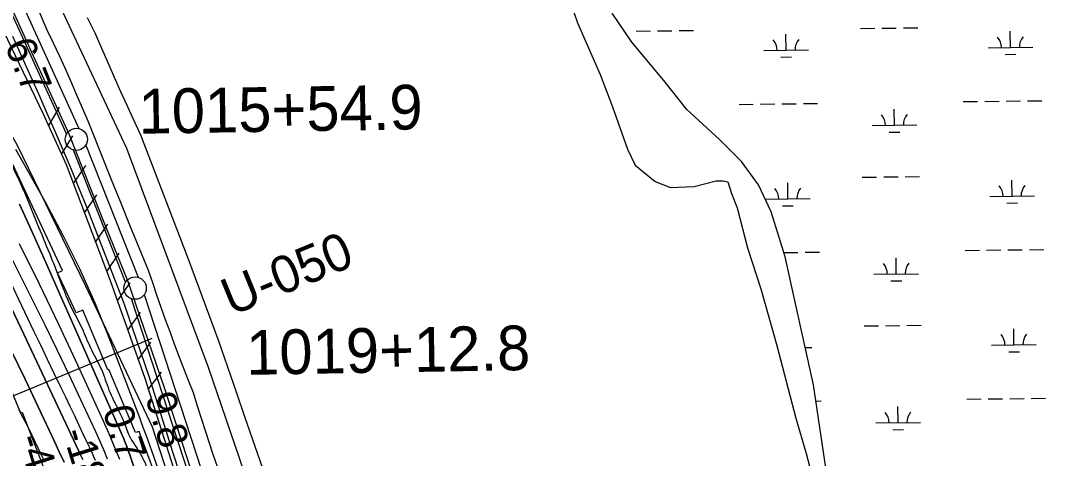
# Model space of a CAD drawing. Extents: x 3694830 to 3732949, y 415201 to 440970.
# Drawn here: x 3717109 to 3719402, y 431194 to 432173 of the extents above; entities that cross this region are included whole.
import ezdxf

# ---------------------------------------------------------------- set-up
doc = ezdxf.new("R2010")
doc.units = 0
for name, color, linetype in [('V-FLOD-BASE', 7, 'Continuous'), ('V-LEVE-TOET', 7, 'Continuous'), ('V-RIVR-EDGE', 7, 'Continuous'), ('V-RIVR-RANG', 7, 'Continuous'), ('V-RIVR-RANG-IDEN', 7, 'Continuous'), ('V-ROAD-CNTR', 7, 'Continuous'), ('V-RRAP-FSHR', 7, 'Continuous'), ('V-RRAP-RVMT', 7, 'Continuous'), ('V-SITE-VEGE', 7, 'Continuous'), ('V-SURV-IDEN', 7, 'Continuous'), ('V-SURV-LINE', 7, 'Continuous'), ('V-TOPO-DPTH', 7, 'Continuous'), ('V-TOPO-MINR', 7, 'Continuous'), ('V-TOPO-WATR', 7, 'Continuous'), ('V-WETL-SWMP', 7, 'Continuous')]:
    doc.layers.add(name, color=color, linetype=linetype)

msp = doc.modelspace()

# ---------------------------------------------------------------- linework, layer by layer
at = {"layer": 'V-FLOD-BASE'}
msp.add_lwpolyline([(3717504, 431126), (3717431.3, 431349.6), (3717348.3, 431591.3), (3717297.5, 431718), (3717217.1, 431918.8), (3717133.9, 432101.6), (3717042.5, 432303.8)], dxfattribs=at)
at = {"layer": 'V-LEVE-TOET'}
for points in [[(3717148, 432197.7), (3717167.7, 432152.5), (3717181.4, 432123.6), (3717194.8, 432094.7), (3717208.1, 432065.6), (3717221.2, 432036.5), (3717234, 432007.3), (3717246.6, 431977.9), (3717259.1, 431948.5), (3717271.3, 431919), (3717291.3, 431868.1), (3717311.6, 431817.3), (3717332, 431766.6), (3717352.7, 431715.9), (3717373.5, 431665.3), (3717394.5, 431614.8), (3717403.7, 431587.2), (3717413.1, 431559.7), (3717422.7, 431532.2), (3717432.4, 431504.8), (3717442.3, 431477.4), (3717452.4, 431450.1), (3717462.7, 431422.9), (3717473.2, 431395.7), (3717483.8, 431368.6), (3717494.6, 431341.6), (3717503.1, 431313.9), (3717513.9, 431279.7)], [(3717842, 429986.2), (3717839.9, 429993.1), (3717831.1, 430021.1), (3717785.5, 430172.8), (3717744.7, 430294.3), (3717694.4, 430461.1), (3717652.3, 430594.9), (3717607.4, 430728.1), (3717554.3, 430885.3), (3717503.4, 431044.6), (3717448.3, 431210), (3717397.3, 431374.7), (3717340.1, 431540.2), (3717257.1, 431755.7), (3717239.8, 431797.8), (3717222.3, 431839.7), (3717204.5, 431881.6), (3717186.6, 431923.4), (3717168.5, 431965.1), (3717150.2, 432006.7), (3717131.7, 432048.3), (3717111.6, 432092.9), (3717091.5, 432137.5)], [(3717513.9, 431279.7), (3717520.7, 431258.6), (3717529.7, 431231), (3717538.9, 431203.5), (3717548.3, 431176.1)]]:
    msp.add_lwpolyline(points, dxfattribs=at)
at = {"layer": 'V-RIVR-EDGE'}
msp.add_spline([(3716285.2, 433216.7), (3716310.4, 433178.2), (3716330.2, 433149.7), (3716351.4, 433122.5), (3716380.7, 433076.8), (3716399.1, 433050.5), (3716447.8, 432976.2), (3716475.3, 432930.5), (3716501.8, 432891.1), (3716527.5, 432851.2), (3716586, 432749.3), (3716608.1, 432711.8), (3716608.1, 432707.7), (3716608.1, 432700.4), (3716613, 432690.9), (3716627.4, 432664.2), (3716633.3, 432651.6), (3716643.2, 432639.3), (3716675.2, 432589.5), (3716706.2, 432538.3), (3716726.9, 432498), (3716741.3, 432463.6), (3716748.5, 432442.8), (3716788.6, 432378.5), (3716817.4, 432339.6), (3716842.2, 432297.4), (3716889.5, 432209.6), (3716920.5, 432144.4), (3716938, 432109.6), (3716956.5, 432075.2), (3716988.9, 432022.6), (3717009.2, 431986.9), (3717026.3, 431960.1), (3717062.3, 431897.6), (3717093.4, 431840.1), (3717112.3, 431799.9), (3717149.1, 431711.1), (3717176.5, 431644.6), (3717201.2, 431580.8), (3717210.7, 431556.4), (3717248.5, 431478.9), (3717267.8, 431435.5), (3717289.4, 431392.9), (3717306.5, 431346.8), (3717328.1, 431301), (3717339.3, 431276.6), (3717352.3, 431244), (3717362.7, 431226.4), (3717376.2, 431205.5), (3717389.3, 431178.4), (3717401.4, 431141.7), (3717407.2, 431113.2), (3717409.9, 431101.9), (3717419.7, 431075.6), (3717452.5, 430968.9), (3717469.1, 430916.8), (3717483.4, 430865.2), (3717505.5, 430810), (3717526.6, 430753.4), (3717540.5, 430715.4), (3717579.1, 430593.2), (3717599.3, 430526.3), (3717616.3, 430474.7), (3717628.9, 430437.1), (3717638.7, 430405), (3717647.7, 430364.3), (3717653.5, 430331.7), (3717658.4, 430314.5), (3717667.9, 430290.1), (3717679.5, 430260.7), (3717690.3, 430242.1), (3717695.7, 430221.3), (3717698.4, 430200), (3717697.9, 430172), (3717701.4, 430153), (3717705.9, 430140.8), (3717716.3, 430119.9), (3717728, 430100.5), (3717735.6, 430076.5), (3717737.8, 430059.3), (3717749, 430029.9), (3717760.8, 430011.8), (3717771.6, 429990), (3717776.5, 429968.3), (3717783.2, 429941.6), (3717791.7, 429917.6), (3717803.4, 429898.6), (3717812.4, 429876.5), (3717819.2, 429857.4), (3717834.9, 429816.7), (3717846.5, 429770.1), (3717854.1, 429734.8), (3717863.5, 429706.3), (3717878.8, 429667.4), (3717891.4, 429622.6), (3717903.5, 429586.4), (3717917.8, 429530.3), (3717931.7, 429476.4), (3717959.5, 429363.8), (3717976.5, 429307.2), (3717987.2, 429262.4), (3718014.1, 429153.9), (3718027.5, 429090.1), (3718040.5, 429028.1), (3718052.5, 428962.5), (3718057.8, 428920), (3718056.9, 428903.3), (3718056.9, 428887.9), (3718057.7, 428868.4), (3718061.3, 428850.8), (3718065.8, 428833.6), (3718082.4, 428779.3), (3718091.3, 428748.1), (3718100.3, 428711), (3718111.4, 428657.1), (3718116.4, 428631.8), (3718128.3, 428526), (3718136.8, 428473.1), (3718141.7, 428440), (3718152.3, 428360.9), (3718163.9, 428291.2), (3718171, 428256.4), (3718178.2, 428236.5), (3718193.9, 428178.6), (3718199.7, 428157.3), (3718197.9, 428150.1), (3718196.5, 428133.3), (3718197.4, 428121.1), (3718204.1, 428098), (3718215.4, 428075.4), (3718228, 428049.6), (3718240.1, 428011.6), (3718242.7, 427978.6), (3718251.1, 427901.2), (3718254.2, 427852.9), (3718257.7, 427822.1), (3718271.5, 427736.2), (3718281.7, 427671.9), (3718287.9, 427606.3), (3718295.9, 427551.6), (3718303.9, 427477.4), (3718310.1, 427447.1), (3718323.1, 427407.8), (3718345.1, 427350.3), (3718351.4, 427321.8), (3718363.5, 427267.5), (3718378.3, 427217.3), (3718398, 427141.2), (3718402.9, 427105.5), (3718405.9, 427056.7), (3718404.9, 426993.4), (3718419.6, 426915.1), (3718427.1, 426857.7), (3718428.8, 426789.8), (3718439.5, 426753.2), (3718453.9, 426709.8), (3718458.3, 426677.2), (3718461.8, 426625.2), (3718465.3, 426583.6), (3718482.7, 426479.5), (3718492.5, 426423.9), (3718501, 426378.2), (3718502.7, 426350.2), (3718512.9, 426256.1), (3718518.2, 426213.1), (3718524, 426182.8), (3718533.4, 426148.9), (3718540.9, 426069.3), (3718548.9, 426010.9), (3718557.8, 425944.4), (3718573.4, 425858.9), (3718584.5, 425787.5), (3718587.6, 425745.4), (3718587.6, 425726), (3718607.5, 425567.2), (3718614.6, 425488.1), (3718638.2, 425368.6), (3718641.3, 425318.4), (3718641.1, 425249.7), (3718640.1, 425214), (3718649.8, 425130.8), (3718658.7, 425069.3), (3718661.8, 425037.2), (3718660.4, 425016.4), (3718675, 424864.4), (3718675.7, 424812.8), (3718692.6, 424694.8), (3718696.1, 424618.8), (3718696.4, 424575.9), (3718706.1, 424484.5), (3718711.9, 424431.6), (3718715.4, 424403.1), (3718735.9, 424289.1), (3718746.6, 424215.4), (3718759.9, 424108.6), (3718772.4, 424027.2), (3718777.7, 423998.3), (3718795.9, 423858), (3718805.7, 423804.2), (3718812.4, 423776.6), (3718829, 423707.4), (3718835.7, 423662.6), (3718835.1, 423612), (3718835, 423576.7), (3718839.3, 423505.3), (3718842.4, 423460), (3718850.4, 423412.5), (3718863.4, 423357.8), (3718870.6, 423326.6), (3718873.6, 423260.5), (3718878.9, 423209), (3718893.6, 423148.4), (3718899, 423126.2), (3718912.4, 423080), (3718927.2, 423022.6), (3718930.8, 422992.7), (3718937.4, 422950.2), (3718945.9, 422900.5), (3718952.6, 422870.6), (3718968.7, 422795.9), (3718969.6, 422769.7), (3718968.1, 422738.5), (3718972.1, 422707.8), (3718981, 422661.2), (3718990.8, 422602.8), (3719006.9, 422506.5), (3719010.8, 422446.3), (3719014.4, 422425.1), (3719022.4, 422393.4), (3719033.2, 422359), (3719050.3, 422307.9), (3719062.8, 422249.1), (3719077.1, 422190.2), (3719087.8, 422149.1)], degree=3, dxfattribs=at)
at = {"layer": 'V-RIVR-RANG'}
msp.add_line((3717402.3, 431461.9), (3716847.7, 431232.9), dxfattribs=at)
at = {"layer": 'V-ROAD-CNTR'}
msp.add_lwpolyline([(3714456.1, 436537.3), (3714641.9, 436278.6), (3714873.3, 435959.3), (3715143.4, 435589.6), (3715380.2, 435259), (3715588.7, 434963), (3715918.6, 434466), (3716138.8, 434126.6), (3716363.1, 433768.5), (3716587.6, 433394.7), (3716854.7, 432929.9), (3717200, 432198.1), (3717345.3, 431887.6), (3717528.6, 431398.1), (3717815.7, 430558.6)], dxfattribs=at)
at = {"layer": 'V-RRAP-FSHR'}
for p, q in [((3717171.4, 431937), (3717196.1, 431979.2)), ((3717200.6, 431873.4), (3717225.3, 431915.5)), ((3717227, 431808.6), (3717254.5, 431849)), ((3717251.8, 431743.1), (3717279.3, 431783.5)), ((3717276.6, 431677.7), (3717304.1, 431718)), ((3717301.4, 431612.2), (3717328.9, 431652.6)), ((3717325.2, 431546.4), (3717353.6, 431586.2)), ((3717348.6, 431480.4), (3717376.9, 431520.2)), ((3717371.9, 431414.5), (3717400.3, 431454.2)), ((3717394.5, 431348.2), (3717424.1, 431387))]:
    msp.add_line(p, q, dxfattribs=at)
for points in [[(3714329.7, 436386.2), (3714396.8, 436257.5), (3714509, 436115.6), (3714828.4, 435789.6), (3714886.7, 435719.5), (3715135.4, 435378), (3715431.9, 434966.7), (3715563.5, 434782.8), (3715749.3, 434446), (3715933, 434121.8), (3716099.1, 433962.3), (3716301.1, 433570.7), (3716658.5, 432866.9), (3716785.7, 432767), (3716964.1, 432370.5), (3717158.2, 431965.9), (3717211, 431850.9), (3717309.1, 431591.7), (3717386.5, 431373.3), (3717466.4, 431122.7)], [(3716064.7, 433686.1), (3716227.8, 433371.9), (3716520.3, 432907.7), (3717100.5, 431896.1), (3717253.7, 431580.2), (3717403.1, 431264.4), (3717634.3, 430552.2), (3717888.1, 429748.2), (3718009.9, 429314.3), (3718099.3, 428952.7), (3718115.8, 428867), (3718189.3, 428405.1), (3718255, 428140.7), (3718391.1, 427348.3)], [(3717154.7, 431973.2), (3717158.2, 431965.9), (3717211, 431850.9), (3717309.1, 431591.7), (3717386.5, 431373.3), (3717394.9, 431347.1)]]:
    msp.add_lwpolyline(points, dxfattribs=at)
at = {"layer": 'V-RRAP-RVMT'}
for p, q in [((3717202.6, 431613.8), (3717073.9, 431887.5)), ((3717191.4, 431608.7), (3717202.6, 431613.8)), ((3717233.4, 431519.5), (3717191.4, 431608.7)), ((3717248.2, 431525.7), (3717233.4, 431519.5)), ((3717304, 431392.1), (3717248.2, 431525.7)), ((3717068.6, 431391.7), (3717108.7, 431295.6)), ((3717306.3, 431393.1), (3717304, 431392.1)), ((3717365.8, 431251.6), (3717306.3, 431393.1)), ((3717108.7, 431295.6), (3717112.2, 431297)), ((3717112.2, 431297), (3717166.3, 431157.9)), ((3717373.8, 431254.4), (3717365.8, 431251.6)), ((3717428, 431109.8), (3717373.8, 431254.4))]:
    msp.add_line(p, q, dxfattribs=at)
at = {"layer": 'V-SITE-VEGE'}
for points in [[(3718276.1, 432395.2), (3718354.4, 432168.3), (3718405.3, 432052.8), (3718432.9, 431980), (3718466.8, 431885.8), (3718483.7, 431849.4), (3718528.5, 431813), (3718562.6, 431800), (3718616.1, 431802), (3718665.3, 431814.6), (3718680.3, 431814.6), (3718690.9, 431812.4), (3718699.4, 431786.7), (3718712.1, 431754.6), (3718735.3, 431664.8), (3718764.9, 431572.8), (3718800.8, 431446.6), (3718843, 431284), (3718866.3, 431204.8), (3718885.3, 431134.2)], [(3717651.4, 431169.3), (3717610, 431289.5), (3717592.8, 431339.6), (3717552.2, 431456.3), (3717485.4, 431637.6), (3717407.5, 431839.1), (3717377.9, 431917), (3717362.8, 431949.1), (3717348, 431981.3), (3717333.3, 432013.6), (3717318.8, 432045.9), (3717304.5, 432078.4), (3717290.4, 432110.9), (3717276.5, 432143.5), (3717258.5, 432178.8)]]:
    msp.add_lwpolyline(points, dxfattribs=at)
at = {"layer": 'V-SURV-LINE'}
for points in [[(3716861.3, 432760.7), (3717238.8, 431931.9)], [(3717211.5, 431919.5), (3716834, 432748.2)], [(3717254.8, 431894.5), (3717371.5, 431598.9)], [(3717343.6, 431587.8), (3717226.9, 431883.4)], [(3717890.9, 429915.6), (3717356.8, 431551.1)], [(3717385.4, 431560.4), (3717919.5, 429924.9)]]:
    msp.add_lwpolyline(points, dxfattribs=at)
for centre in [(3717233.5, 431907.5), (3717364.9, 431574.8)]:
    msp.add_circle(centre, 25, dxfattribs=at)
at = {"layer": 'V-TOPO-DPTH'}
for points in [[(3717106.3, 431762.5), (3717133.1, 431703.9), (3717159.5, 431645.1), (3717339.4, 431237.9), (3717341.5, 431232.9), (3717343.6, 431227.9), (3717345.6, 431222.8), (3717347.5, 431217.7), (3717349.3, 431212.6), (3717351.2, 431207.4), (3717352.9, 431202.3), (3717354.6, 431197.1), (3717381.2, 431116.3)], [(3717303.5, 431192.4), (3717294.8, 431212.8), (3717285.9, 431233.2), (3717276.7, 431253.4), (3717243.5, 431325), (3717217.3, 431380.8), (3717190.8, 431436.5), (3717163.7, 431491.9), (3717136.4, 431547.2), (3717087.2, 431645.2)], [(3717303.5, 431192.4), (3717294.8, 431212.8), (3717285.9, 431233.2), (3717276.7, 431253.4), (3717243.5, 431325), (3717217.3, 431380.8), (3717190.8, 431436.5), (3717163.7, 431491.9), (3717136.4, 431547.2), (3717087.2, 431645.2)], [(3717072.8, 431562.4), (3717109.9, 431484.5), (3717239.2, 431210), (3717242.1, 431203.8), (3717245, 431197.6), (3717247.9, 431191.4)], [(3717247.9, 431191.4), (3717245, 431197.6), (3717242.1, 431203.8), (3717239.2, 431210), (3717109.9, 431484.5), (3717072.8, 431562.4)], [(3717089.1, 431432.3), (3717118.7, 431370.8), (3717148.1, 431309.2), (3717184.4, 431232.1), (3717195.3, 431208.9), (3717206.1, 431185.6)], [(3717089.1, 431432.3), (3717118.7, 431370.8), (3717148.1, 431309.2), (3717184.4, 431232.1), (3717195.3, 431208.9), (3717206.1, 431185.6)], [(3717163.5, 431184.6), (3717155.1, 431202.6), (3717148.3, 431216.8), (3717141.5, 431231), (3717134.6, 431245.1), (3717127.6, 431259.2), (3717123.8, 431266.7), (3717114.8, 431284.4), (3717105.7, 431302.1)], [(3717163.5, 431184.6), (3717155.1, 431202.6), (3717148.3, 431216.8), (3717141.5, 431231), (3717134.6, 431245.1), (3717127.6, 431259.2), (3717123.8, 431266.7), (3717114.8, 431284.4), (3717105.7, 431302.1)]]:
    msp.add_lwpolyline(points, dxfattribs=at)
at = {"layer": 'V-TOPO-MINR'}
for points in [[(3717434.6, 431118), (3717406, 431200.2), (3717398.5, 431221.4), (3717391, 431242.4), (3717383.2, 431263.4), (3717375.3, 431284.4), (3717306.9, 431463.5), (3717275.3, 431541.1), (3717241.4, 431617.7), (3717204.1, 431692.7), (3717164.5, 431766.6), (3717098, 431884.4)], [(3717330.7, 431191.3), (3717319, 431220.2), (3717306.7, 431248.9), (3717294, 431277.4), (3717236.7, 431402.8), (3717194.3, 431493.6), (3717151.1, 431583.9), (3717106.5, 431673.5)], [(3717276.3, 431189.1), (3717272.8, 431197.1), (3717269.4, 431205.1), (3717265.8, 431213), (3717262.1, 431220.9), (3717249.7, 431247), (3717239.8, 431267.9), (3717229.8, 431288.8), (3717219.8, 431309.7), (3717209.8, 431330.6), (3717199.4, 431352), (3717184.2, 431383.6), (3717168.9, 431415.2), (3717153.7, 431446.9), (3717138.6, 431478.5), (3717057.7, 431647.2)], [(3717303.5, 431192.4), (3717294.8, 431212.8), (3717285.9, 431233.2), (3717276.7, 431253.4), (3717243.5, 431325), (3717217.3, 431380.8), (3717190.8, 431436.5), (3717163.7, 431491.9), (3717136.4, 431547.2), (3717087.2, 431645.2)], [(3717247.9, 431191.4), (3717245, 431197.6), (3717242.1, 431203.8), (3717239.2, 431210), (3717109.9, 431484.5), (3717072.8, 431562.4)], [(3717206.1, 431185.6), (3717195.3, 431208.9), (3717184.4, 431232.1), (3717148.1, 431309.2), (3717118.7, 431370.8), (3717089.1, 431432.3)], [(3717163.5, 431184.6), (3717155.1, 431202.6), (3717148.3, 431216.8), (3717141.5, 431231), (3717134.6, 431245.1), (3717127.6, 431259.2), (3717123.8, 431266.7), (3717114.8, 431284.4), (3717105.7, 431302.1)]]:
    msp.add_lwpolyline(points, dxfattribs=at)
at = {"layer": 'V-TOPO-WATR'}
msp.add_lwpolyline([(3717381.2, 431116.3), (3717354.6, 431197.1), (3717352.9, 431202.3), (3717351.2, 431207.4), (3717349.3, 431212.6), (3717347.5, 431217.7), (3717345.6, 431222.8), (3717343.6, 431227.9), (3717341.5, 431232.9), (3717339.4, 431237.9), (3717159.5, 431645.1), (3717133.1, 431703.9), (3717106.3, 431762.5)], dxfattribs=at)
at = {"layer": 'V-WETL-SWMP'}
for p, q in [((3718476.6, 432124.4), (3718432.1, 432189.4)), ((3718486.1, 432149.5), (3718518.1, 432149.8)), ((3718534.1, 432150), (3718566.1, 432150.4)), ((3718582.1, 432150.6), (3718614.1, 432151)), ((3718821.5, 432107), (3718821, 432143)), ((3718988, 432155.4), (3719020, 432155.8)), ((3719036, 432156), (3719068, 432156.4)), ((3719084, 432156.6), (3719116, 432157)), ((3719323.3, 432113), (3719322.9, 432149)), ((3718547.8, 432039.2), (3718476.6, 432124.4)), ((3719273.3, 432112.4), (3719373.3, 432113.6)), ((3718771.5, 432106.4), (3718871.5, 432107.6)), ((3718809.7, 432091.5), (3718833.6, 432091.7)), ((3719311.5, 432097.4), (3719335.5, 432097.7)), ((3718599, 431974.2), (3718547.8, 432039.2)), ((3718716.1, 431985.7), (3718748.1, 431986.1)), ((3718764.1, 431986.3), (3718796.1, 431986.6)), ((3718812.1, 431986.8), (3718844.1, 431987.2)), ((3718860.1, 431987.4), (3718892, 431987.8)), ((3719217.9, 431991.7), (3719249.9, 431992.1)), ((3719265.9, 431992.2), (3719297.9, 431992.6)), ((3719313.9, 431992.8), (3719345.9, 431993.2)), ((3719361.9, 431993.4), (3719393.9, 431993.8)), ((3718672.6, 431906.9), (3718599, 431974.2)), ((3719064, 431939.1), (3719063.5, 431975.1)), ((3719014, 431938.5), (3719114, 431939.7)), ((3719052.1, 431923.5), (3719076.1, 431923.8)), ((3718721.6, 431857.6), (3718672.6, 431906.9)), ((3718759.4, 431806), (3718721.6, 431857.6)), ((3718991.9, 431822.8), (3719023.9, 431823.2)), ((3719039.9, 431823.4), (3719071.9, 431823.7)), ((3719087.9, 431823.9), (3719119.9, 431824.3)), ((3719327.3, 431780.4), (3719326.9, 431816.4)), ((3718788.3, 431745.6), (3718759.4, 431806)), ((3718825.4, 431774.4), (3718825, 431810.4)), ((3718775.4, 431773.8), (3718875.4, 431775)), ((3719277.3, 431779.8), (3719377.3, 431781)), ((3718813.6, 431758.8), (3718837.6, 431759.1)), ((3719315.5, 431764.8), (3719339.5, 431765.1)), ((3718819.2, 431644.8), (3718788.3, 431745.6)), ((3718864, 431654.8), (3718896, 431655.1)), ((3719221.9, 431659), (3719253.9, 431659.4)), ((3719269.9, 431659.6), (3719301.9, 431660)), ((3719317.9, 431660.2), (3719349.9, 431660.5)), ((3719365.9, 431660.7), (3719397.9, 431661.1)), ((3718816.4, 431654.2), (3718848, 431654.6)), ((3718883.1, 431358.5), (3718819.2, 431644.8)), ((3719067.9, 431606.4), (3719067.5, 431642.4)), ((3719017.9, 431605.8), (3719117.9, 431607)), ((3719056.1, 431590.9), (3719080.1, 431591.2)), ((3718995.9, 431490.1), (3719027.9, 431490.5)), ((3719043.9, 431490.7), (3719075.9, 431491.1)), ((3719091.9, 431491.3), (3719123.9, 431491.7)), ((3719331.3, 431447.7), (3719330.8, 431483.7)), ((3718864.5, 431442.1), (3718879.4, 431442.3)), ((3719281.3, 431447.1), (3719381.3, 431448.3)), ((3719319.5, 431432.1), (3719343.5, 431432.4)), ((3718913.7, 431152.7), (3718883.1, 431358.5)), ((3718888.5, 431322.3), (3718900, 431322.5)), ((3719225.9, 431326.4), (3719257.9, 431326.8)), ((3719273.9, 431326.9), (3719305.9, 431327.3)), ((3719321.9, 431327.5), (3719353.9, 431327.9)), ((3719369.9, 431328.1), (3719401.9, 431328.5)), ((3719071.9, 431273.8), (3719071.5, 431309.8)), ((3719021.9, 431273.2), (3719121.9, 431274.4)), ((3719060.1, 431258.2), (3719084.1, 431258.5))]:
    msp.add_line(p, q, dxfattribs=at)
for centre, start, end in [((3719378.6, 432114.1), 139.9115, 181.4552), ((3718766.2, 432106.8), 359.9115, 41.4552), ((3718876.7, 432108.2), 139.9115, 181.4552), ((3719268.1, 432112.8), 359.9115, 41.4552), ((3719008.7, 431938.9), 359.9115, 41.4552), ((3719119.2, 431940.2), 139.9115, 181.4552), ((3718770.2, 431774.2), 359.9115, 41.4552), ((3718880.7, 431775.5), 139.9115, 181.4552), ((3719272.1, 431780.2), 359.9115, 41.4552), ((3719382.5, 431781.5), 139.9115, 181.4552), ((3719012.7, 431606.3), 359.9115, 41.4552), ((3719123.2, 431607.6), 139.9115, 181.4552), ((3719386.5, 431448.8), 139.9115, 181.4552), ((3719276, 431447.5), 359.9115, 41.4552), ((3719016.6, 431273.6), 359.9115, 41.4552), ((3719127.1, 431274.9), 139.9115, 181.4552)]:
    msp.add_arc(centre, 35.2, start, end, dxfattribs=at)

# ---------------------------------------------------------------- texts
at = {"layer": 'V-RIVR-RANG'}
for s, rotation, p in [('6.7', 291.8683, (3717072.2, 432118.6)), ('9.8', 286.9283, (3717387.1, 431330.8)), ('0.7', 286.9283, (3717291.6, 431301.4)), ('-43', 287.2159, (3717101.2, 431238.6)), ('-18', 287.2159, (3717201.6, 431252.3))]:
    msp.add_text(s, height=67, rotation=rotation, dxfattribs=at).set_placement(p)
at = {"layer": 'V-RIVR-RANG-IDEN'}
msp.add_text('U-050', height=83, rotation=22.2963, dxfattribs=at).set_placement((3717579.9, 431512))
at = {"layer": 'V-SURV-IDEN'}
for s, rotation, p in [('1015+54.9', 0.9073, (3717373.2, 431919.9)), ('1019+12.8', 0.9861, (3717614.1, 431380.7))]:
    msp.add_text(s, height=100, rotation=rotation, dxfattribs=at).set_placement(p)

doc.saveas('drawing.dxf')
